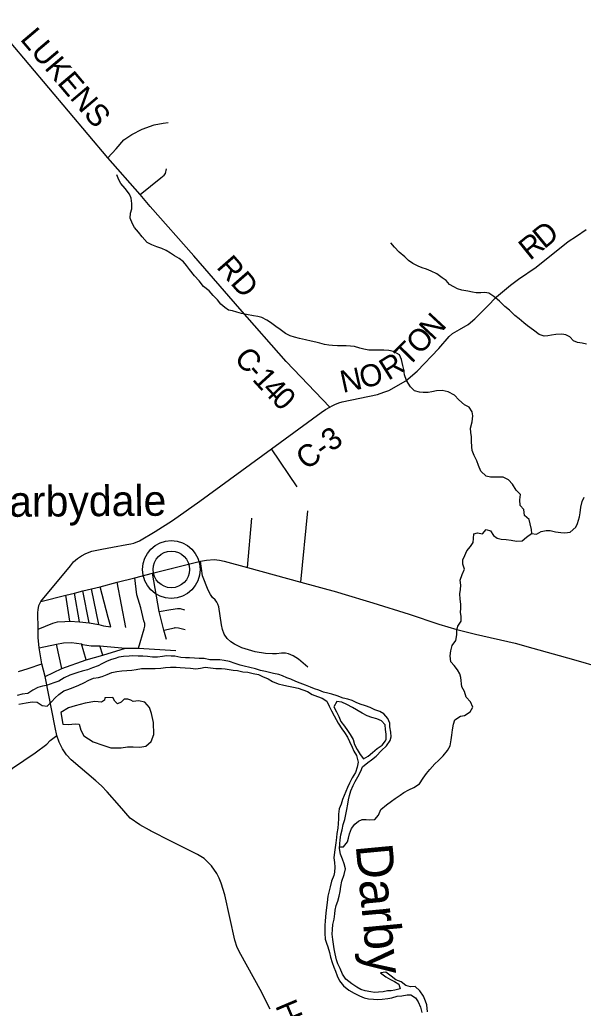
# Model space of a CAD drawing. Extents: x 114843 to 284848, y 317643 to 566895.
# Drawn here: x 152701 to 160365, y 341392 to 354850 of the extents above; entities that cross this region are included whole.
import ezdxf

# ---------------------------------------------------------------- set-up
doc = ezdxf.new("R2010")
doc.units = 0
for name, color, linetype in [('GM_X_County_Road', 7, 'Continuous'), ('GM_X_County_Road_Text', 7, 'Continuous'), ('GM_X_Major_River', 7, 'Continuous'), ('GM_X_Major_River_Text', 7, 'Continuous'), ('GM_X_Minor_Lake', 7, 'Continuous'), ('GM_X_Minor_River', 7, 'Continuous'), ('GM_X_State_Route', 7, 'Continuous'), ('GM_X_Township_Road', 7, 'Continuous'), ('GM_X_Unincorporated', 7, 'Continuous'), ('GM_X_Unincorporated_Location', 7, 'Continuous'), ('GM_X_Unincorporated_Text', 7, 'Continuous')]:
    doc.layers.add(name, color=color, linetype=linetype)

msp = doc.modelspace()

# ---------------------------------------------------------------- linework, layer by layer
at = {"layer": 'GM_X_County_Road'}
msp.add_line((153001, 346082), (152964, 346298), dxfattribs=at)
for points in [[(156916, 349576), (156322, 350196), (155695, 350914), (155069, 351636), (154476, 352310), (154336, 352471), (153900, 352972), (152020, 355197), (151780, 355470), (151703, 355576)], [(152987, 346930), (153390, 347416), (153431, 347469), (153486, 347516), (153541, 347553), (153598, 347584), (153682, 347614), (153818, 347641), (153962, 347670), (154156, 347704), (154212, 347716), (154252, 347726), (154329, 347755), (154540, 347884), (154777, 348034), (155148, 348295), (156126, 349009), (156800, 349503), (156859, 349543), (156916, 349576), (156949, 349596), (156988, 349613), (157039, 349633), (157087, 349647), (157567, 349750), (157653, 349778), (157721, 349802), (157951, 349934), (158105, 350066), (158399, 350376), (158543, 350540), (158588, 350578), (158680, 350632), (158800, 350702), (158890, 350780), (159058, 350948), (159186, 351077), (159374, 351239), (159486, 351319), (159726, 351481), (160159, 351833), (160275, 351903), (160403, 351997)], [(152950, 346553), (152948, 346780), (152952, 346817), (152961, 346877), (152987, 346930)], [(152964, 346298), (152949, 346442), (152950, 346553)], [(153184, 345213), (153044, 345907), (153001, 346082)], [(154481, 343809), (154467, 343817), (154335, 343890), (154204, 343981), (154056, 344146), (153890, 344338), (153811, 344420), (153733, 344488), (153399, 344773), (153335, 344842), (153282, 344925), (153238, 345014), (153206, 345106), (153184, 345213)], [(152177, 344211), (152186, 344230), (152274, 344368), (152428, 344516), (152602, 344660), (152912, 344870), (153068, 344988), (153114, 345036), (153206, 345106)], [(156105, 341379), (155970, 341648), (155706, 342124), (155656, 342220), (155627, 342321), (155488, 342937), (155442, 343094), (155414, 343165), (155379, 343225), (155308, 343329), (155251, 343392), (155209, 343430), (155120, 343487), (154764, 343662), (154481, 343809)]]:
    msp.add_lwpolyline(points, dxfattribs=at)
at = {"layer": 'GM_X_Major_River'}
for points in [[(157733, 345272), (157705, 345336), (157655, 345400), (157599, 345433), (157531, 345457), (157465, 345485), (157405, 345509), (157331, 345533), (157277, 345556), (157223, 345580), (157165, 345598), (157101, 345616), (157019, 345644), (156947, 345667), (156893, 345681), (156831, 345697), (156767, 345721), (156709, 345741), (156655, 345762), (156585, 345790), (156513, 345818), (156457, 345840), (156387, 345871), (156335, 345891), (156275, 345919), (156223, 345935), (156151, 345951), (156097, 345963), (156041, 345978), (155973, 345992), (155905, 346012), (155831, 346032), (155751, 346051), (155697, 346065), (155631, 346085), (155553, 346111), (155481, 346127), (155421, 346136), (155351, 346136), (155285, 346134), (155211, 346156), (155139, 346152), (155079, 346159), (155009, 346165), (154957, 346165), (154891, 346169), (154811, 346185), (154760, 346186), (154698, 346188), (154644, 346180), (154572, 346170), (154504, 346174), (154436, 346181), (154376, 346185), (154310, 346185), (154240, 346189), (154188, 346185), (154112, 346179), (154050, 346172), (153998, 346154), (153946, 346142), (153888, 346118), (153815, 346080), (153765, 346056), (153691, 346025), (153623, 346001), (153549, 345981), (153489, 345963), (153435, 345947), (153383, 345927), (153304, 345890), (153230, 345846), (153162, 345822), (153112, 345806), (153062, 345788), (153010, 345776), (152944, 345759), (152878, 345721), (152809, 345679), (152733, 345669), (152667, 345651)], [(154226, 345997), (154282, 346003), (154358, 346017), (154410, 346016), (154478, 346020), (154544, 346018), (154620, 346024), (154682, 346032), (154750, 346037), (154828, 346035), (154882, 346031), (154952, 346029), (155024, 346021), (155096, 346014), (155160, 346022), (155223, 346034), (155295, 346028), (155369, 346018), (155445, 346017), (155495, 346015), (155549, 346003), (155603, 345997), (155661, 345989), (155737, 345972), (155803, 345966), (155877, 345950), (155949, 345934), (156003, 345910), (156081, 345875), (156139, 345843), (156215, 345811), (156291, 345789), (156355, 345777), (156423, 345764), (156487, 345750), (156549, 345726), (156615, 345704), (156677, 345663), (156749, 345635), (156813, 345615), (156877, 345571), (156911, 345503), (156941, 345441), (156979, 345374), (157004, 345322), (157030, 345272), (157080, 345198), (157116, 345148), (157160, 345084), (157188, 345023), (157222, 344945), (157246, 344893), (157282, 344831), (157303, 344741), (157291, 344673), (157267, 344603), (157223, 344531), (157185, 344457), (157158, 344397), (157136, 344345), (157112, 344289), (157090, 344233), (157074, 344169), (157046, 344105), (157037, 344035), (157035, 343973), (157031, 343909), (157025, 343845), (157015, 343769), (157009, 343715), (156998, 343643), (156980, 343517), (156974, 343441), (156980, 343376), (156988, 343314), (156981, 343243), (156971, 343198), (156943, 343124), (156921, 343046), (156909, 342992), (156893, 342916), (156880, 342834), (156872, 342762), (156864, 342686), (156856, 342582), (156852, 342518), (156850, 342468), (156849, 342414), (156857, 342334), (156871, 342278), (156889, 342228), (156913, 342151), (156929, 342089), (156949, 342013), (156972, 341951), (156994, 341899), (157020, 341835), (157048, 341767), (157102, 341698), (157176, 341640), (157248, 341598)], [(152689, 345531), (152739, 345541), (152789, 345549), (152871, 345565), (152937, 345560), (153005, 345516), (153073, 345506), (153131, 345562), (153180, 345620), (153230, 345662), (153298, 345715), (153352, 345731), (153426, 345759), (153504, 345793), (153573, 345823), (153639, 345861), (153703, 345886), (153771, 345894), (153823, 345908), (153889, 345934), (153951, 345962), (154023, 345978), (154091, 345985), (154157, 345991), (154226, 345997)], [(157013, 345570), (156973, 345496), (157007, 345428), (157041, 345362), (157070, 345298), (157120, 345232), (157160, 345174), (157196, 345119), (157234, 345051), (157256, 344983), (157292, 344915), (157332, 344849), (157376, 344787), (157440, 344825), (157500, 344872), (157564, 344930), (157628, 344974), (157674, 345032)], [(157674, 345032), (157684, 345056), (157685, 345124), (157675, 345186), (157671, 345252), (157623, 345306), (157557, 345331), (157491, 345351), (157425, 345373), (157357, 345409), (157225, 345486), (157149, 345526), (157083, 345560), (157013, 345570)], [(158248, 341343), (158238, 341437), (158218, 341489), (158193, 341555), (158141, 341627), (158081, 341688), (158017, 341684), (157951, 341702), (157887, 341752), (157817, 341781), (157751, 341827), (157679, 341881), (157609, 341875), (157679, 341819), (157745, 341783), (157797, 341755), (157859, 341718), (157873, 341656), (157804, 341636), (157752, 341629), (157702, 341627), (157642, 341615), (157580, 341609), (157526, 341605), (157474, 341615), (157398, 341630), (157340, 341648), (157286, 341678), (157216, 341726), (157136, 341790), (157092, 341855), (157058, 341933), (157029, 341997), (157009, 342053), (156989, 342131), (156979, 342199), (156967, 342265), (156959, 342329), (156951, 342402), (156954, 342466), (156958, 342530), (156976, 342606), (156988, 342676), (156992, 342726), (157006, 342790), (157029, 342850), (157045, 342916), (157059, 342982), (157067, 343048), (157083, 343120), (157112, 343212), (157130, 343292), (157114, 343356), (157092, 343424), (157062, 343492), (157051, 343566), (157053, 343632), (157059, 343687), (157069, 343755), (157085, 343823), (157101, 343893), (157121, 343961), (157136, 344029), (157148, 344099), (157162, 344169), (157174, 344231), (157188, 344289), (157206, 344351), (157235, 344427), (157265, 344481), (157301, 344541), (157339, 344621), (157361, 344679), (157433, 344740), (157486, 344772), (157548, 344826), (157620, 344900), (157688, 344966), (157738, 345036), (157751, 345088), (157747, 345152), (157735, 345222), (157733, 345272)], [(157248, 341598), (157320, 341560), (157384, 341533), (157446, 341521), (157510, 341515), (157560, 341513), (157632, 341517), (157706, 341525), (157760, 341534), (157834, 341556), (157898, 341560), (157968, 341574), (158020, 341576), (158084, 341534), (158122, 341481), (158152, 341407), (158172, 341333)]]:
    msp.add_lwpolyline(points, dxfattribs=at)
at = {"layer": 'GM_X_Minor_Lake'}
for points in [[(153857, 345617), (153851, 345585), (153812, 345559), (153722, 345568), (153588, 345547), (153453, 345510), (153365, 345483), (153258, 345418), (153285, 345261), (153359, 345257), (153457, 345264), (153509, 345259), (153533, 345177), (153570, 345099), (153700, 345021), (153832, 344974), (153941, 344939), (154078, 344938), (154164, 344949), (154242, 344950), (154332, 344946), (154416, 344961), (154489, 345022), (154526, 345118), (154521, 345281), (154494, 345407), (154465, 345487), (154401, 345558), (154317, 345579), (154245, 345568), (154209, 345586), (154169, 345600), (154121, 345599), (154081, 345559), (154028, 345537), (153995, 345572), (153965, 345622)], [(153965, 345622), (153857, 345617)]]:
    msp.add_lwpolyline(points, dxfattribs=at)
at = {"layer": 'GM_X_Minor_River'}
for points in [[(154497, 351785), (154433, 351816), (154364, 351895), (154314, 351959), (154263, 352022), (154235, 352074), (154204, 352149), (154208, 352217), (154223, 352275), (154227, 352351), (154214, 352421), (154194, 352475), (154133, 352554), (154077, 352621), (154048, 352671), (154022, 352740)], [(160409, 350433), (160349, 350448), (160289, 350458), (160233, 350477), (160183, 350533), (160128, 350562), (160072, 350568), (159993, 350565), (159935, 350554), (159883, 350546), (159833, 350542), (159765, 350567), (159687, 350624), (159608, 350683), (159556, 350725), (159496, 350778), (159435, 350826), (159361, 350897), (159297, 350948), (159224, 351019), (159148, 351083), (159079, 351126), (159025, 351137), (158971, 351133), (158910, 351132), (158858, 351140), (158794, 351153), (158716, 351167), (158656, 351186), (158603, 351212), (158547, 351247), (158501, 351301), (158447, 351338), (158374, 351389), (158296, 351429), (158232, 351454), (158174, 351475), (158122, 351495), (158046, 351534), (157987, 351572), (157937, 351623), (157863, 351688), (157800, 351756), (157750, 351811)], [(159668, 347854), (159663, 347911), (159643, 347989), (159630, 348047), (159566, 348100), (159557, 348182), (159507, 348239), (159504, 348315), (159511, 348389), (159455, 348448), (159404, 348528), (159350, 348587), (159276, 348623), (159216, 348624), (159160, 348622), (159106, 348623), (159044, 348636), (158974, 348704), (158941, 348781), (158919, 348847), (158882, 348917), (158855, 348988), (158849, 349038), (158846, 349112), (158844, 349174), (158837, 349230), (158831, 349291), (158854, 349377), (158864, 349457), (158853, 349513), (158815, 349577), (158752, 349608), (158674, 349675), (158614, 349737), (158529, 349784), (158447, 349805), (158369, 349796), (158306, 349784), (158254, 349777), (158188, 349775), (158136, 349782), (158068, 349800), (158014, 349851), (157963, 349941), (157936, 350018), (157924, 350090), (157913, 350144), (157891, 350227), (157864, 350289), (157784, 350336), (157722, 350348), (157654, 350351), (157450, 350353), (157380, 350367), (157326, 350380), (157256, 350402), (157198, 350407), (157140, 350410), (157088, 350412), (157024, 350413), (156954, 350417), (156903, 350420), (156845, 350428), (156783, 350445), (156730, 350459), (156664, 350474), (156588, 350491), (156504, 350511), (156438, 350528), (156378, 350548), (156314, 350577), (156242, 350634), (156184, 350676), (156111, 350729), (156059, 350762), (155993, 350798), (155941, 350811), (155881, 350821), (155785, 350836), (155717, 350853), (155651, 350869), (155593, 350886), (155541, 350898), (155490, 350931), (155436, 350980), (155388, 351036), (155331, 351097), (155275, 351161), (155201, 351220), (155142, 351295), (155076, 351365), (155009, 351448), (154969, 351503), (154926, 351555), (154870, 351598), (154804, 351638), (154751, 351673), (154693, 351708), (154631, 351738), (154563, 351761), (154497, 351785)], [(160332, 348216), (160353, 348290), (160378, 348351)], [(157051, 343590), (157105, 343589), (157158, 343656), (157172, 343708), (157185, 343768), (157215, 343840), (157258, 343898), (157308, 343941), (157359, 343961), (157411, 343963), (157463, 343958), (157531, 343960), (157581, 344021), (157610, 344097), (157689, 344163), (157755, 344210), (157806, 344250), (157874, 344295), (157924, 344331), (157991, 344368), (158059, 344396), (158136, 344447), (158190, 344523), (158233, 344587), (158280, 344644), (158346, 344718), (158397, 344766), (158459, 344827), (158520, 344903), (158553, 344967), (158567, 345047), (158576, 345111), (158587, 345181), (158599, 345259), (158620, 345321), (158696, 345368), (158748, 345378), (158825, 345429), (158862, 345493), (158832, 345563), (158775, 345626), (158749, 345704), (158716, 345769), (158701, 345893), (158685, 345947), (158657, 345998), (158610, 346058), (158562, 346109), (158553, 346191), (158565, 346259), (158584, 346329), (158631, 346401), (158645, 346475), (158644, 346537), (158658, 346595), (158705, 346663), (158704, 346729), (158698, 346781), (158700, 346839), (158701, 346893), (158691, 346961), (158688, 347036), (158697, 347092), (158699, 347152), (158692, 347220), (158720, 347296), (158749, 347370), (158726, 347438), (158726, 347498), (158753, 347556), (158781, 347620), (158832, 347677), (158868, 347733), (158871, 347787), (158877, 347851), (158929, 347863), (158995, 347852), (159044, 347908), (159106, 347892), (159143, 347829), (159195, 347793), (159247, 347778), (159317, 347773), (159385, 347765), (159457, 347752), (159533, 347754), (159594, 347805), (159662, 347855), (159730, 347848), (159795, 347884), (159863, 347897), (159915, 347897), (159987, 347880), (160061, 347869), (160117, 347863), (160189, 347872), (160266, 347942), (160288, 347994), (160315, 348083), (160322, 348137), (160332, 348216)]]:
    msp.add_lwpolyline(points, dxfattribs=at)
at = {"layer": 'GM_X_State_Route'}
msp.add_line((153001, 346082), (152964, 346298), dxfattribs=at)
for points in [[(154833, 347397), (155159, 347479), (155241, 347491), (155344, 347502), (155416, 347491), (155481, 347478), (155799, 347391), (156523, 347192), (157007, 347061), (157083, 347039)], [(152987, 346930), (153329, 347014), (153443, 347044), (153560, 347074), (153678, 347101), (153796, 347130), (154026, 347193), (154264, 347251), (154507, 347314), (154833, 347397)], [(157083, 347039), (157501, 346914), (157996, 346758), (158401, 346621), (158645, 346548), (158900, 346483), (159440, 346362), (159681, 346296), (160232, 346139), (160984, 345923), (161137, 345870), (161214, 345836), (161291, 345800), (161366, 345754), (161421, 345716), (161492, 345665), (161581, 345594)], [(152950, 346553), (152948, 346780), (152952, 346817), (152961, 346877), (152987, 346930)], [(152964, 346298), (152949, 346442), (152950, 346553)], [(152685, 345975), (152816, 346019), (153001, 346082)]]:
    msp.add_lwpolyline(points, dxfattribs=at)
at = {"layer": 'GM_X_Township_Road'}
for p, q in [((156474, 348489), (156126, 349009)), ((156523, 347192), (156619, 348163)), ((155799, 347391), (155859, 348064)), ((153776, 346617), (153678, 347101)), ((154142, 346577), (154026, 347193)), ((153383, 346661), (153329, 347014)), ((153515, 346653), (153443, 347044)), ((153645, 346641), (153560, 347074)), ((154662, 346539), (154806, 346573)), ((153273, 346016), (153199, 346351)), ((153605, 346135), (153540, 346352)), ((153830, 346198), (153788, 346325))]:
    msp.add_line(p, q, dxfattribs=at)
for points in [[(153900, 352972), (154010, 353094), (154118, 353214), (154226, 353286), (154364, 353360), (154527, 353418), (154653, 353442), (154717, 353450)], [(154336, 352471), (154619, 352700), (154663, 352736), (154685, 352756), (154697, 352823)], [(156618, 346037), (156494, 346143), (156418, 346191), (156357, 346217), (156313, 346225), (156263, 346227), (156193, 346219), (156139, 346217), (156043, 346221), (155901, 346243), (155721, 346297), (155623, 346347), (155571, 346379), (155523, 346426), (155481, 346484), (155456, 346550), (155446, 346614), (155428, 346734), (155410, 346856), (155396, 346892), (155380, 346922), (155358, 346954), (155324, 346984), (155294, 347024), (155264, 347085), (155187, 347281), (155159, 347479)], [(154314, 346293), (154392, 346559), (154400, 346593), (154400, 346632), (154390, 346666), (154345, 346842), (154291, 347022), (154264, 347251)], [(154696, 346413), (154662, 346539), (154598, 346792), (154507, 347314)], [(153939, 346585), (153905, 346710), (153796, 347130)], [(154598, 346792), (154754, 346822), (154848, 346836), (154884, 346836), (154942, 346818)], [(152950, 346553), (153151, 346633), (153215, 346653), (153313, 346659), (153383, 346661), (153515, 346653), (153645, 346641), (153776, 346617), (153841, 346597), (153939, 346585)], [(154806, 346573), (154816, 346576), (154860, 346572), (154952, 346550)], [(152964, 346298), (153199, 346351), (153295, 346367), (153405, 346373), (153540, 346352), (153556, 346345), (153670, 346325), (153788, 346325), (154140, 346293), (154314, 346293), (154822, 346261)], [(153044, 345907), (153273, 346016), (153605, 346135), (153830, 346198), (154140, 346293)]]:
    msp.add_lwpolyline(points, dxfattribs=at)
at = {"layer": 'GM_X_Unincorporated'}
for radius in [393, 249]:
    msp.add_circle((154762, 347366), radius, dxfattribs=at)
at = {"layer": 'GM_X_Unincorporated_Location'}
msp.add_line((154762, 347366), (154762, 347366), dxfattribs=at)

# ---------------------------------------------------------------- texts
at = {"layer": 'GM_X_County_Road_Text'}
for s, rotation, p in [('LUKENS', 310.24, (152695, 354582)), ('D', 39.4399, (159835, 351721)), ('R', 38.9576, (159641, 351565)), ('RD', 311.227, (155365, 351478)), ('N', 47.0924, (158325, 350471)), ('O', 46.933, (158144, 350277)), ('T', 45.6534, (157982, 350112)), ('C', 310.804, (155604, 350234)), ('R', 32.2915, (157714, 349932)), ('-', 311.3306, (155767, 350045)), ('1', 312.3549, (155852, 349948)), ('N', 12.2962, (157095, 349769)), ('O', 14.0108, (157362, 349827)), ('4', 313.6071, (155982, 349806)), ('0', 314.5025, (156113, 349669)), ('C-3', 36.002, (156597, 348711)), ('H', 292.9118, (156171, 341426))]:
    msp.add_text(s, height=300, rotation=rotation, dxfattribs=at).set_placement(p)
at = {"layer": 'GM_X_Major_River_Text'}
msp.add_text('Darby', height=500, rotation=275.4131, dxfattribs=at).set_placement((157269, 343611))
at = {"layer": 'GM_X_Unincorporated_Text'}
msp.add_text('Darbydale', height=417, rotation=0.4122, dxfattribs=at).set_placement((152154, 348080))

doc.saveas('drawing.dxf')
